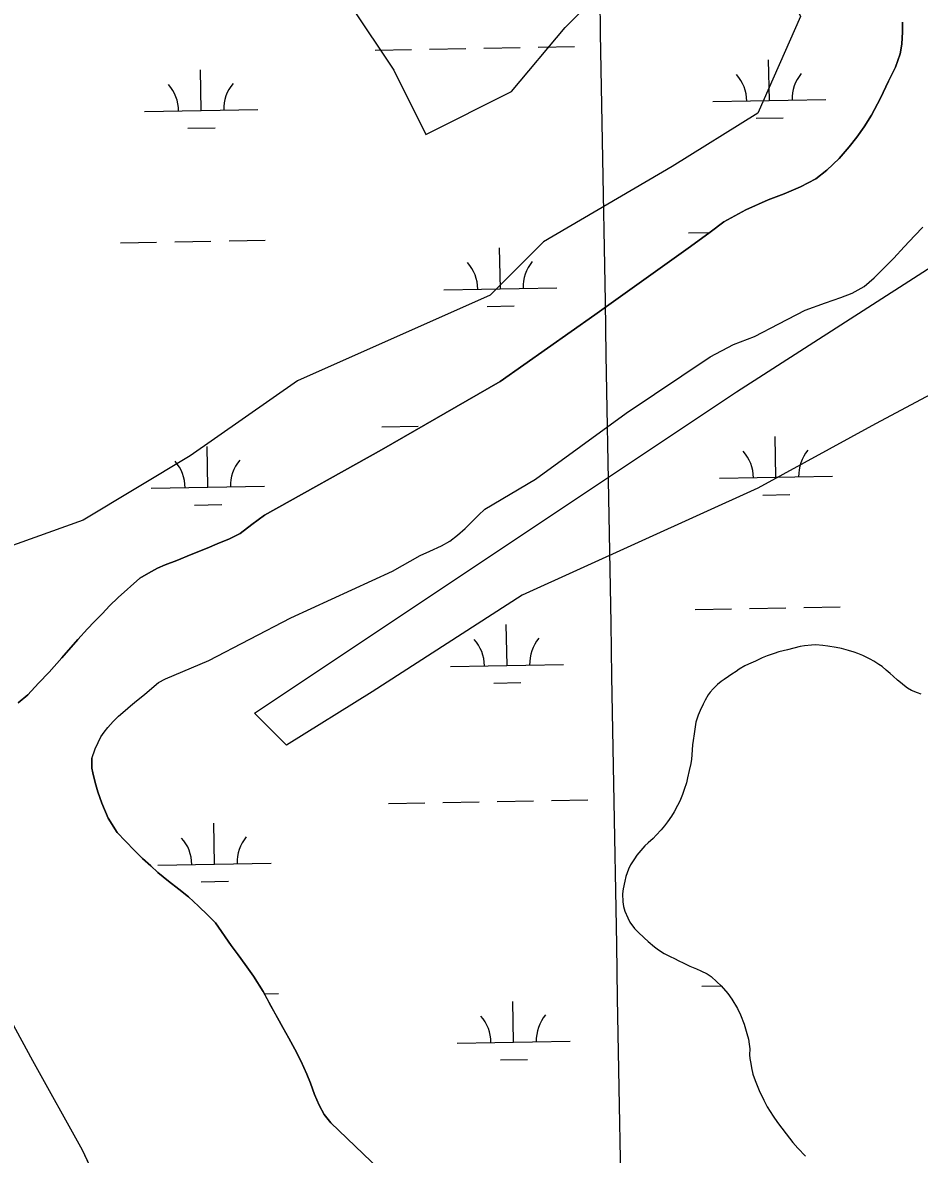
# Model space of a CAD drawing. Extents: x 3903937 to 3942190, y 260677 to 286651.
# Drawn here: x 3923591 to 3924383, y 268241 to 269240 of the extents above; entities that cross this region are included whole.
import ezdxf

# ---------------------------------------------------------------- set-up
doc = ezdxf.new("R2010")
doc.units = 0
for name, color, linetype in [('V-GRID-MAJR', 7, 'Continuous'), ('V-SITE-VEGE', 7, 'Continuous'), ('V-TOPO-SHOR', 7, 'Continuous'), ('V-WETL-SWMP', 7, 'Continuous')]:
    doc.layers.add(name, color=color, linetype=linetype)

msp = doc.modelspace()

# ---------------------------------------------------------------- linework, layer by layer
at = {"layer": 'V-GRID-MAJR'}
msp.add_spline([(3924152.694, 266296.911), (3924046.094, 272353.359), (3923939.434, 278413.279), (3923832.773, 284473.19), (3923832.7120000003, 284476.667)], degree=3, dxfattribs=at)
at = {"layer": 'V-SITE-VEGE'}
for points in [[(3925251.7660000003, 269453.64), (3925072.076, 269330.636), (3924939.6750000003, 269254.939), (3924882.931, 269198.167), (3924797.816, 269131.93200000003), (3924684.3310000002, 269056.23600000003), (3924485.73, 268961.617), (3924343.867, 268885.923), (3924239.839, 268829.15), (3924031.778, 268734.53), (3923899.377, 268649.37), (3923823.718, 268602.06200000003), (3923795.347, 268630.449), (3924220.924, 268914.308), (3924589.756, 269150.858), (3925015.332, 269425.255), (3926140.747, 270163.291)], [(3923464.345, 269349.55700000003), (3923691.319, 269311.712), (3923804.807, 269283.325), (3923852.091, 269283.325), (3923880.464, 269254.939), (3923918.293, 269198.167), (3923946.664, 269141.39400000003), (3924022.323, 269179.243), (3924069.6070000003, 269236.016), (3924107.438, 269273.863), (3924183.095, 269359.021), (3924230.381, 269349.55700000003), (3924277.667, 269245.478), (3924239.839, 269160.32), (3924164.18, 269113.009), (3924050.694, 269046.775), (3924003.407, 268999.464), (3923833.1780000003, 268923.77), (3923738.605, 268857.53500000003), (3923644.031, 268800.765), (3923511.629, 268753.454)]]:
    msp.add_lwpolyline(points, dxfattribs=at)
at = {"layer": 'V-TOPO-SHOR'}
for points in [[(3923804.061, 268805.422), (3923907.457, 268863.087), (3924012.173, 268923.428), (3924095.864, 268982.14400000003), (3924180.369, 269042.4), (3924197.761, 269055.091), (3924209.829, 269064.168), (3924229.384, 269074.918), (3924249.0470000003, 269083.821), (3924263.184, 269089.006), (3924277.626, 269095.222), (3924291.039, 269102.148), (3924300.8570000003, 269109.884), (3924311.691, 269120.29), (3924320.575, 269130.482), (3924327.211, 269138.922), (3924333.742, 269148.081), (3924340.369, 269158.57300000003), (3924348.1040000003, 269173.48), (3924355.33, 269188.388), (3924361.3340000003, 269200.723), (3924365.594, 269212.642), (3924366.997, 269221.164), (3924367.671, 269232.143), (3924367.741, 269240.456)], [(3923651.6350000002, 268590.39), (3923654.471, 268599.018), (3923657.117, 268604.57), (3923659.561, 268609.504), (3923662.415, 268613.723), (3923665.682, 268617.944), (3923670.38, 268623.195), (3923675.185, 268627.829), (3923681.0130000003, 268632.78), (3923685.818, 268636.902), (3923691.137, 268641.33400000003), (3923698.294, 268647.007), (3923704.531, 268652.57300000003), (3923710.666, 268657.626), (3923716.81, 268660.729), (3923755.0160000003, 268677.092), (3923827.3000000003, 268714.523), (3923917.3200000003, 268755.928), (3923941.785, 268769.672), (3923950.184, 268773.502), (3923960.424, 268778.261), (3923967.7970000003, 268782.294), (3923974.5470000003, 268787.553), (3923981.295, 268793.429), (3923986.301, 268798.577), (3923993.0470000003, 268805.172), (3923998.873, 268810.532), (3924043.6040000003, 268836.975), (3924123.705, 268895.472), (3924197.687, 268945.02), (3924218.47, 268956.081), (3924236.806, 268963.132), (3924258.515, 268974.09500000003), (3924281.653, 268986.295), (3924299.683, 268992.73), (3924313.208, 268997.504), (3924323.35, 269001.442), (3924333.688, 269007.23), (3924342.585, 269014.858), (3924350.453, 269022.893), (3924360.061, 269032.164), (3924369.0470000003, 269042.359), (3924378.447, 269052.349), (3924385.4990000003, 269059.456)], [(3923586.603, 268639.464), (3923595.09, 268646.577), (3923604.588, 268657.079), (3923613.886, 268666.66000000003), (3923625.019, 268679.427), (3923639.318, 268695.387), (3923647.897, 268705.066), (3923653.824, 268711.24700000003), (3923660.978, 268718.458), (3923667.312, 268725.15), (3923674.873, 268732.67100000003), (3923694.094, 268749.677), (3923701.772, 268754.119), (3923709.757, 268758.359), (3923716.413, 268761.464), (3923726.657, 268765.301), (3923739.461, 268770.688), (3923753.392, 268776.28500000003), (3923762.305, 268780.014), (3923773.1610000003, 268784.469), (3923782.787, 268789.021), (3923793.117, 268797.068), (3923804.061, 268805.422)], [(3923651.6350000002, 268590.39), (3923651.565, 268581.77), (3923652.608, 268577.877), (3923654.6950000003, 268569.162), (3923656.984, 268561.067), (3923660.41, 268551.128), (3923666.21, 268537.814), (3923673.9560000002, 268525.225), (3923681.271, 268517.354), (3923689.205, 268509.179), (3923696.414, 268502.23), (3923703.7260000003, 268495.59), (3923710.009, 268489.665), (3923719.274, 268482.00800000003), (3923728.6380000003, 268475.067), (3923737.079, 268468.329), (3923745.833, 268460.158), (3923753.969, 268452.18700000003), (3923760.8710000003, 268445.34), (3923774.804, 268425.389), (3923780.788, 268417.205), (3923786.9790000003, 268408.509), (3923794.305, 268398.177), (3923802.978, 268384.771), (3923809.9020000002, 268371.768), (3923815.6920000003, 268361.325), (3923820.238, 268353.033), (3923825.715, 268343.514), (3923831.089, 268333.89), (3923836.1580000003, 268323.343), (3923841.642, 268311.669), (3923844.651, 268303.781), (3923848.282, 268293.844), (3923852.3200000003, 268284.42100000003), (3923856.767, 268276.231), (3923862.849, 268268.661), (3923912.906, 268220.742)], [(3923571.136, 268375.731), (3923599.151, 268323.824), (3923643.072, 268244.999), (3923690.676, 268143.719)]]:
    msp.add_lwpolyline(points, dxfattribs=at)
at = {"layer": 'V-WETL-SWMP'}
for p, q in [((3923901.9204885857, 269215.9462569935), (3923933.9155324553, 269216.5094251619)), ((3923949.91305439, 269216.7910092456), (3923981.90809826, 269217.3541774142)), ((3923997.9056201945, 269217.63576149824), (3924029.9006640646, 269218.19892966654)), ((3924045.8981859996, 269218.4805137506), (3924077.893229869, 269219.0436819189)), ((3924250.0757044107, 269171.3245326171), (3924249.442140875, 269207.31895651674)), ((3923748.245439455, 269162.49145108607), (3923747.611875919, 269198.4858749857)), ((3924200.0834483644, 269170.4445823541), (3924300.067960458, 269172.2044828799)), ((3923698.2531834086, 269161.61150082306), (3923798.237695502, 269163.37140134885)), ((3924238.34913293, 269155.6847346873), (3924262.345415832, 269156.10711081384)), ((3923736.518867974, 269146.8516531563), (3923760.5151508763, 269147.2740292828)), ((3923676.880295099, 269045.78542276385), (3923708.8753389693, 269046.34859093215)), ((3923724.872860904, 269046.6301750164), (3923756.867904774, 269047.1933431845)), ((3923772.8654267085, 269047.474927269), (3923804.860470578, 269048.0380954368)), ((3924178.710560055, 269054.6185042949), (3924197.56726258, 269054.9504149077)), ((3924012.489555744, 269005.25553570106), (3924011.855992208, 269041.2499596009)), ((3923962.4972996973, 269004.37558543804), (3924062.4818117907, 269006.1354859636)), ((3924000.762984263, 268989.61573777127), (3924024.759267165, 268990.0381138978)), ((3923907.7752316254, 268883.3227855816), (3923939.770275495, 268883.8859537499)), ((3924255.930800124, 268838.7007764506), (3924255.2972359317, 268874.695200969)), ((3923754.100182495, 268829.86797967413), (3923753.4666189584, 268865.86240357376)), ((3924205.9385438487, 268837.82082618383), (3924305.9230564, 268839.5807267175)), ((3923704.1079264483, 268828.98802941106), (3923804.0924385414, 268830.7479299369)), ((3924244.2042288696, 268823.0609782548), (3924268.2005118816, 268823.48335438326)), ((3923742.373611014, 268814.22818174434), (3923766.3698939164, 268814.65055787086)), ((3924184.5656575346, 268721.9947461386), (3924216.5607015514, 268722.55791430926)), ((3924232.5582235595, 268722.839498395), (3924264.5532675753, 268723.4026665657)), ((3924280.550789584, 268723.6842506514), (3924312.5458336, 268724.2474188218)), ((3924018.344653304, 268672.63177673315), (3924017.7110891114, 268708.62620125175)), ((3923968.3523970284, 268671.75182646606), (3924068.3369095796, 268673.5117269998)), ((3924006.6180820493, 268656.99197853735), (3924030.614365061, 268657.4143546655)), ((3923913.6303308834, 268550.69902454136), (3923945.6253749, 268551.26219271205)), ((3923961.6228969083, 268551.5437767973), (3923993.6179409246, 268552.10694496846)), ((3924009.6154629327, 268552.3885290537), (3924041.6105069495, 268552.95169722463)), ((3924057.6080289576, 268553.23328131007), (3924089.603072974, 268553.79644948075)), ((3923759.955281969, 268497.24421774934), (3923759.3217177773, 268533.2386422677)), ((3923709.963025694, 268496.36426748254), (3923809.9475382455, 268498.1241680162)), ((3923748.2287107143, 268481.60441955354), (3923772.2249937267, 268482.026795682)), ((3924190.4204066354, 268389.37126900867), (3924207.7356953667, 268389.67604806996)), ((3923804.147739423, 268382.5722012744), (3923816.570315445, 268382.7908601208)), ((3923571.137, 268375.731), (3923599.151, 268323.825)), ((3924024.199402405, 268340.00829960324), (3924023.5658382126, 268376.0027241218)), ((3923974.2071461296, 268339.12834933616), (3924074.1916586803, 268340.8882498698)), ((3923599.151, 268323.825), (3923643.073, 268244.999)), ((3924012.47283115, 268324.3685014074), (3924036.469114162, 268324.7908775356)), ((3923643.073, 268244.999), (3923690.676, 268143.71899999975))]:
    msp.add_line(p, q, dxfattribs=at)
for points in [[(3924367.74, 269240.455), (3924367.671, 269232.14400000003), (3924366.997, 269221.163), (3924365.595, 269212.642), (3924361.3340000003, 269200.723), (3924355.33, 269188.387), (3924348.105, 269173.481), (3924340.3680000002, 269158.57300000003), (3924333.741, 269148.081), (3924327.211, 269138.923), (3924320.576, 269130.483), (3924311.691, 269120.29), (3924300.8570000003, 269109.884), (3924291.039, 269102.14900000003), (3924277.626, 269095.221), (3924263.185, 269089.007), (3924249.0470000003, 269083.82), (3924229.383, 269074.918), (3924209.83, 269064.169), (3924197.7600000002, 269055.091), (3924180.369, 269042.401), (3924095.864, 268982.143), (3924012.173, 268923.427), (3923907.4560000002, 268863.088), (3923804.062, 268805.42100000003), (3923793.117, 268797.067), (3923782.787, 268789.022), (3923773.1610000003, 268784.469), (3923762.304, 268780.014), (3923753.392, 268776.284), (3923739.461, 268770.688), (3923726.6580000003, 268765.301), (3923716.413, 268761.464), (3923709.757, 268758.359), (3923701.771, 268754.12), (3923694.094, 268749.678), (3923674.8740000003, 268732.67100000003), (3923667.312, 268725.151), (3923660.977, 268718.457), (3923653.824, 268711.246), (3923647.898, 268705.066), (3923639.319, 268695.387), (3923625.019, 268679.427), (3923613.887, 268666.66000000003), (3923604.589, 268657.08), (3923595.09, 268646.577), (3923586.602, 268639.464)], [(3923912.906, 268220.743), (3923862.849, 268268.662), (3923856.7660000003, 268276.23), (3923852.321, 268284.42), (3923848.281, 268293.843), (3923844.65, 268303.781), (3923841.643, 268311.669), (3923836.1580000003, 268323.343), (3923831.089, 268333.891), (3923825.715, 268343.514), (3923820.239, 268353.033), (3923815.691, 268361.326), (3923809.903, 268371.768), (3923802.977, 268384.77), (3923794.304, 268398.176), (3923786.978, 268408.509), (3923780.787, 268417.205), (3923774.8030000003, 268425.389), (3923760.872, 268445.34), (3923753.97, 268452.18700000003), (3923745.832, 268460.157), (3923737.079, 268468.33), (3923728.6380000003, 268475.068), (3923719.274, 268482.007), (3923710.009, 268489.665), (3923703.7260000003, 268495.59), (3923696.415, 268502.23), (3923689.205, 268509.178), (3923681.272, 268517.354), (3923673.955, 268525.225), (3923666.21, 268537.813), (3923660.4110000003, 268551.128), (3923656.985, 268561.067), (3923654.6950000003, 268569.163), (3923652.608, 268577.876), (3923651.566, 268581.77), (3923651.634, 268590.389), (3923654.472, 268599.01900000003), (3923657.117, 268604.57), (3923659.56, 268609.505), (3923662.416, 268613.723), (3923665.682, 268617.943), (3923670.381, 268623.194), (3923675.184, 268627.83), (3923681.0130000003, 268632.779), (3923685.818, 268636.902), (3923691.136, 268641.335), (3923698.295, 268647.007), (3923704.531, 268652.57300000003), (3923710.667, 268657.625), (3923716.81, 268660.728), (3923755.015, 268677.092), (3923827.3000000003, 268714.52400000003), (3923917.3200000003, 268755.927), (3923941.7860000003, 268769.67100000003), (3923950.184, 268773.501), (3923960.4250000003, 268778.262), (3923967.796, 268782.293), (3923974.5470000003, 268787.553), (3923981.295, 268793.428), (3923986.301, 268798.578), (3923993.046, 268805.172), (3923998.873, 268810.531), (3924043.603, 268836.976), (3924123.704, 268895.473), (3924197.686, 268945.01900000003), (3924218.469, 268956.081), (3924236.806, 268963.132), (3924258.514, 268974.09500000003), (3924281.6520000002, 268986.295), (3924299.684, 268992.729), (3924313.208, 268997.503), (3924323.35, 269001.442), (3924333.6890000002, 269007.229), (3924342.585, 269014.858), (3924350.453, 269022.892), (3924360.06, 269032.165), (3924369.048, 269042.359), (3924378.447, 269052.349), (3924385.498, 269059.456)], [(3924384.166, 268647.17), (3924380.9990000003, 268648.287), (3924375.681, 268650.412), (3924372.057, 268652.657), (3924369.452, 268654.454), (3924365.824, 268657.602), (3924363.3310000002, 268659.625), (3924359.477, 268662.999), (3924356.869, 268665.36), (3924353.356, 268668.283), (3924349.614, 268671.657), (3924346.782, 268673.566), (3924342.252, 268676.485), (3924338.969, 268678.279), (3924332.744, 268681.304), (3924328.218, 268683.093), (3924325.0500000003, 268684.32300000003), (3924320.074, 268685.885), (3924313.855, 268687.441), (3924308.9930000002, 268688.438), (3924301.646, 268689.651), (3924297.238, 268690.19800000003), (3924291.136, 268690.739), (3924287.183, 268690.49700000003), (3924281.085, 268689.907), (3924277.134, 268689.214), (3924271.6040000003, 268687.949), (3924266.1890000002, 268686.346), (3924262.3510000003, 268685.539), (3924258.289, 268684.506), (3924254.453, 268683.135), (3924248.023, 268680.963), (3924243.8510000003, 268679.252), (3924237.762, 268676.404), (3924231.7860000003, 268673.781), (3924228.29, 268672.186), (3924223.4450000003, 268669.229), (3924220.741, 268667.298), (3924216.798, 268664.797), (3924214.094, 268662.979), (3924210.039, 268660.138), (3924207.447, 268658.433), (3924204.182, 268655.70900000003), (3924200.47, 268651.967), (3924197.884, 268648.906), (3924195.973, 268646.526), (3924193.281, 268641.884), (3924191.487, 268638.488), (3924188.912, 268632.716), (3924187.234, 268628.643), (3924185.225, 268622.53500000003), (3924184.451, 268618.352), (3924183.572, 268612.249), (3924182.6920000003, 268606.371), (3924182.256, 268602.529), (3924181.7260000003, 268593.715), (3924181.176, 268589.985), (3924180.627, 268586.142), (3924179.2970000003, 268579.811), (3924177.742, 268573.253), (3924176.7430000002, 268568.843), (3924174.9590000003, 268563.075), (3924173.395, 268558.776), (3924170.933, 268552.892), (3924168.916, 268548.931), (3924165.8880000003, 268543.38300000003), (3924163.757, 268539.647), (3924160.0500000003, 268534.436), (3924157.353, 268530.923), (3924154.43, 268527.522), (3924150.156, 268522.874), (3924147.343, 268519.925), (3924142.953, 268516.067), (3924140.14, 268513.34500000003), (3924136.429, 268509.263), (3924132.944, 268505.18200000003), (3924130.81, 268501.898), (3924127.556, 268496.575), (3924125.764, 268492.615), (3924123.305, 268486.279), (3924122.305, 268482.09500000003), (3924120.977, 268475.31200000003), (3924120.3170000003, 268470.791), (3924120.684, 268463.902), (3924121.378, 268459.838), (3924122.524, 268455.663), (3924125.0330000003, 268449.686), (3924126.969, 268445.966), (3924131.058, 268440.33400000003), (3924134.122, 268436.958)], [(3924134.122, 268436.958), (3924139.451, 268432.009), (3924143.079, 268428.74700000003), (3924148.519, 268424.251), (3924152.145, 268421.441), (3924157.241, 268418.299), (3924162.448, 268415.609), (3924166.184, 268413.703), (3924170.0330000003, 268411.685), (3924173.88, 268409.893), (3924179.878, 268407.206), (3924185.649, 268404.744), (3924189.497, 268402.953), (3924195.156, 268400.264), (3924198.554, 268398.01900000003), (3924203.77, 268393.18200000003), (3924207.6240000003, 268389.809), (3924213.299, 268383.054), (3924216.935, 268377.87200000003), (3924221.826, 268369.646), (3924224.558, 268364.234), (3924227.867, 268356.001), (3924230.1610000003, 268347.538), (3924231.5360000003, 268342.574), (3924232.345, 268338.058), (3924232.813, 268333.994), (3924232.608, 268328.909), (3924232.961, 268325.409), (3924233.6550000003, 268321.232), (3924234.349, 268317.39400000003), (3924235.501, 268311.751), (3924237.67, 268306.11100000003), (3924241.207, 268297.314), (3924245.082, 268288.745), (3924248.156, 268282.88300000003), (3924253.386, 268274.545), (3924257.136, 268269.025), (3924260.9960000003, 268264.07), (3924264.858, 268258.889), (3924270.875, 268251.458), (3924275.3000000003, 268246.505), (3924281.881, 268239.302)]]:
    msp.add_lwpolyline(points, dxfattribs=at)
for centre, radius, start, end in [((3923803.4714635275, 269163.93840144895), 35.246287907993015, 140.23657771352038, 181.7802360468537), ((3924194.832968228, 269170.8270415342), 35.24628790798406, 0.23658073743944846, 41.78023907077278), ((3924305.3017284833, 269172.77148298), 35.246287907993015, 140.23657771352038, 181.7802360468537), ((3923693.002703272, 269161.99396000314), 35.24628790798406, 0.23658073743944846, 41.78023907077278), ((3923957.24681956, 269004.7580446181), 35.24628790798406, 0.23658073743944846, 41.78023907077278), ((3924067.715579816, 269006.70248606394), 35.246287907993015, 140.23657771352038, 181.7802360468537), ((3924200.6880636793, 268838.20328537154), 35.24628790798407, 0.23658072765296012, 41.78023906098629), ((3924311.156824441, 268840.1477268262), 35.24628790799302, 140.23657772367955, 181.78023605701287), ((3923698.857446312, 268829.3704885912), 35.24628790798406, 0.23658073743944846, 41.78023907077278), ((3923809.3262065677, 268831.314930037), 35.246287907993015, 140.23657771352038, 181.7802360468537), ((3924073.570677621, 268674.0787271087), 35.24628790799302, 140.23657772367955, 181.78023605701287), ((3923963.101916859, 268672.1342856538), 35.24628790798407, 0.23658072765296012, 41.78023906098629), ((3923704.712545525, 268496.74672667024), 35.24628790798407, 0.23658072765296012, 41.78023906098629), ((3923815.1813062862, 268498.6911681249), 35.24628790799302, 140.23657772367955, 181.78023605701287), ((3923968.956665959, 268339.5108085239), 35.24628790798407, 0.23658072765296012, 41.78023906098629), ((3924079.4254267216, 268341.4552499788), 35.24628790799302, 140.23657772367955, 181.78023605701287)]:
    msp.add_arc(centre, radius, start, end, dxfattribs=at)

doc.saveas('drawing.dxf')
